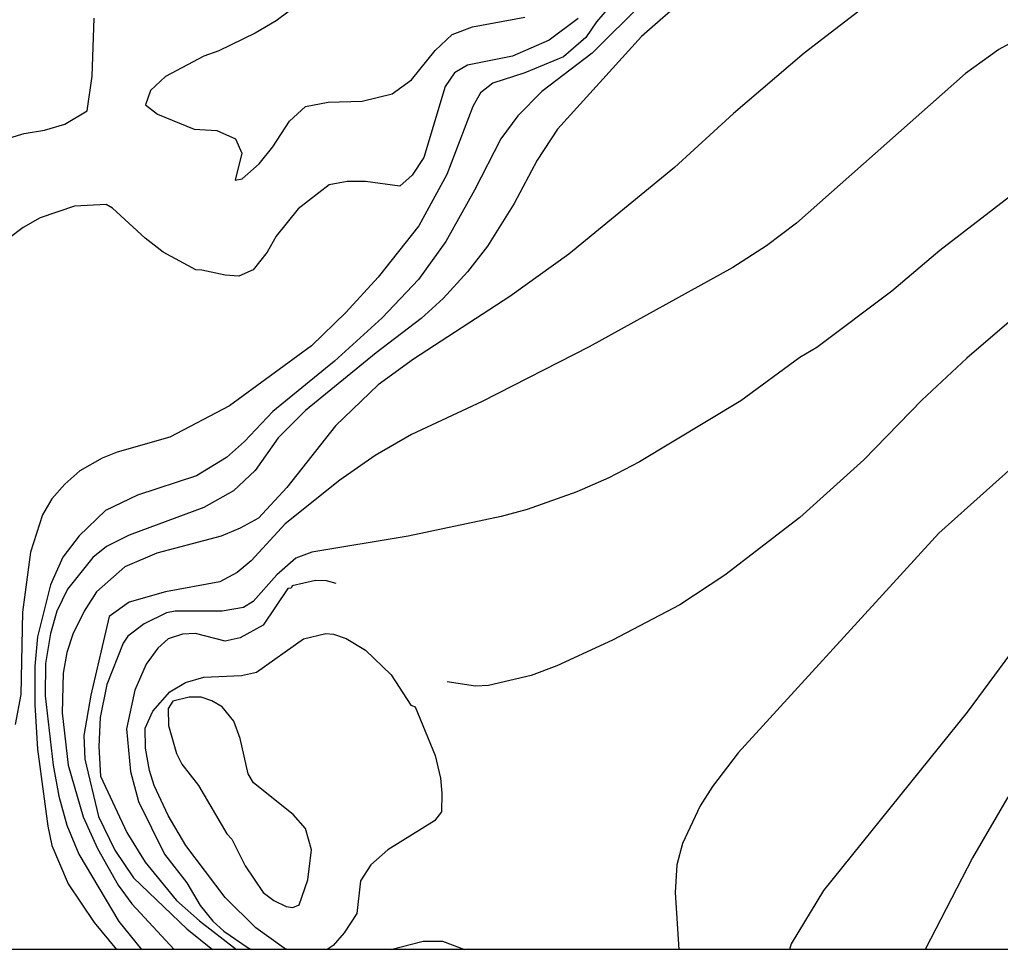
# Model space of a CAD drawing. Extents: x -662620 to -656370, y -1067090 to -1062990.
# Drawn here: x -660528.4 to -660265.6, y -1067089.7 to -1066840.6 of the extents above; entities that cross this region are included whole.
import ezdxf

# ---------------------------------------------------------------- set-up
doc = ezdxf.new("R2010")
doc.units = 0
for name, color, linetype in [('ram', 7, 'Continuous'), ('VRSTEVNICE_ZDŮRAZNĚNÁ', 7, 'Continuous'), ('VRSTEVNICE_ZÁKLADNÍ', 7, 'Continuous')]:
    doc.layers.add(name, color=color, linetype=linetype)

msp = doc.modelspace()

# ---------------------------------------------------------------- linework, layer by layer
at = {"layer": 'ram'}
msp.add_lwpolyline([(-662620.02, -1067089.66), (-662620.02, -1062989.66), (-656370.02, -1062989.66), (-656370.02, -1067089.66), (-662620.02, -1067089.66)], dxfattribs=at)
at = {"layer": 'VRSTEVNICE_ZDŮRAZNĚNÁ'}
for points in [[(-660537.95, -1066874.36), (-660527.2, -1066871.07), (-660521.75, -1066870.21), (-660516.31, -1066868.63), (-660510.29, -1066865.05), (-660509, -1066855.73), (-660508.42, -1066840.26)], [(-660378.75, -1066840.27), (-660386.51, -1066846.1), (-660396.39, -1066850.43), (-660408.46, -1066852.83), (-660411.89, -1066854.9), (-660414.42, -1066858.53), (-660420.14, -1066877.52), (-660423.29, -1066882.25), (-660426.59, -1066885.26), (-660435.76, -1066883.97), (-660440.64, -1066883.97), (-660445.51, -1066884.83), (-660453.82, -1066891.28), (-660459.7, -1066898.59), (-660462.13, -1066902.89), (-660465.86, -1066907.61), (-660469.73, -1066909.33), (-660473.31, -1066909.05), (-660479.62, -1066907.76), (-660481.19, -1066907.61), (-660489.94, -1066902.88), (-660494.81, -1066899.16), (-660503.55, -1066891.13), (-660505.27, -1066890.13), (-660513.73, -1066890.56), (-660522.9, -1066893.71), (-660527.48, -1066896.29), (-660531.5, -1066899.3)], [(-659976.15, -1066842.69), (-659988.9, -1066858.46), (-659998.79, -1066869.78), (-660015.41, -1066883.54), (-660037.34, -1066899.88), (-660055.69, -1066912.63), (-660070.31, -1066919.22), (-660084.92, -1066923.81), (-660094.67, -1066924.96), (-660106.99, -1066923.52), (-660124.05, -1066924.88), (-660139.62, -1066930.13), (-660162.6, -1066940.86), (-660173.49, -1066946.6), (-660189.83, -1066957.06), (-660200.44, -1066965.37), (-660214.05, -1066978.41), (-660225.37, -1066991.45), (-660246.44, -1067021.12), (-660254.9, -1067035.45), (-660263.93, -1067049.35), (-660273.1, -1067065.12), (-660285.8, -1067089.66)], [(-660261.34, -1066845.99), (-660266.08, -1066848.57), (-660274.96, -1066855.02), (-660320.25, -1066895.15), (-660328.27, -1066901.17), (-660337.3, -1066907.04), (-660375.86, -1066928.25), (-660404.52, -1066942.87), (-660423.44, -1066951.76), (-660433.18, -1066957.35), (-660442.64, -1066963.94), (-660457.26, -1066975.69), (-660466.43, -1066985.58), (-660470.16, -1066988.73), (-660474.74, -1066991.17), (-660489.36, -1066993.89), (-660499.11, -1066996.61), (-660504.41, -1067000.48), (-660509.33, -1067021.58), (-660511.25, -1067032.33), (-660510.99, -1067038.74), (-660507.33, -1067054.08), (-660502.89, -1067063.08), (-660497.91, -1067070.46), (-660483.63, -1067084.12), (-660476.79, -1067089.66)]]:
    msp.add_lwpolyline(points, dxfattribs=at)
at = {"layer": 'VRSTEVNICE_ZÁKLADNÍ'}
for points in [[(-660262.35, -1066812.45), (-660270.95, -1066816.47), (-660288.15, -1066826.35), (-660318.24, -1066849.57), (-660337.16, -1066865.77), (-660352.92, -1066880.24), (-660381.3, -1066903.46), (-660397.07, -1066914.78), (-660422.86, -1066931.55), (-660432.32, -1066938.43), (-660443.79, -1066949.46), (-660456.83, -1066965.94), (-660464.43, -1066974.11), (-660469.3, -1066976.84), (-660474.46, -1066978.99), (-660491.66, -1066983.57), (-660500.26, -1066987.16), (-660507.85, -1066993.89), (-660511.15, -1066999.05), (-660514.16, -1067005.21), (-660515.73, -1067010.09), (-660516.74, -1067015.68), (-660517.02, -1067026.28), (-660515.45, -1067040.33)], [(-660262.35, -1066812.45), (-660270.95, -1066816.47), (-660288.15, -1066826.35), (-660318.24, -1066849.57), (-660337.16, -1066865.77), (-660352.92, -1066880.24), (-660381.3, -1066903.46), (-660397.07, -1066914.78), (-660422.86, -1066931.55), (-660432.32, -1066938.43), (-660443.79, -1066949.46), (-660456.83, -1066965.94), (-660464.43, -1066974.11), (-660469.3, -1066976.84), (-660474.46, -1066978.99), (-660491.66, -1066983.57), (-660500.26, -1066987.16), (-660507.85, -1066993.89), (-660511.15, -1066999.05), (-660514.16, -1067005.21), (-660515.73, -1067010.09), (-660516.74, -1067015.68), (-660517.02, -1067026.28), (-660515.45, -1067040.33)], [(-660368.78, -1066835.26), (-660373.83, -1066841.16), (-660376.71, -1066845.36), (-660382.74, -1066850.57), (-660393.05, -1066854.87), (-660401.65, -1066857.6), (-660404.95, -1066860.18), (-660406.96, -1066863.9), (-660413.98, -1066882.1), (-660421.43, -1066895.86), (-660432.32, -1066909.62), (-660441.06, -1066919.08), (-660450.24, -1066927.97), (-660472.16, -1066944.02), (-660488.22, -1066952.47), (-660502.26, -1066956.49), (-660506.27, -1066958.06), (-660512.29, -1066961.5), (-660516.31, -1066965.08), (-660519.75, -1066968.95), (-660522.33, -1066973.25), (-660525.48, -1066983.29), (-660527.63, -1066999.34), (-660528.06, -1067021.41), (-660529.63, -1067029.43)], [(-660368.78, -1066835.26), (-660373.83, -1066841.16), (-660376.71, -1066845.36), (-660382.74, -1066850.57), (-660393.05, -1066854.87), (-660401.65, -1066857.6), (-660404.95, -1066860.18), (-660406.96, -1066863.9), (-660413.98, -1066882.1), (-660421.43, -1066895.86), (-660432.32, -1066909.62), (-660441.06, -1066919.08), (-660450.24, -1066927.97), (-660472.16, -1066944.02), (-660488.22, -1066952.47), (-660502.26, -1066956.49), (-660506.27, -1066958.06), (-660512.29, -1066961.5), (-660516.31, -1066965.08), (-660519.75, -1066968.95), (-660522.33, -1066973.25), (-660525.48, -1066983.29), (-660527.63, -1066999.34), (-660528.06, -1067021.41), (-660529.63, -1067029.43)], [(-660349.77, -1066834.52), (-660361.81, -1066845.13), (-660384.31, -1066869.92), (-660389.76, -1066878.23), (-660395.92, -1066889.84), (-660403.09, -1066901.31), (-660408.39, -1066908.19), (-660414.98, -1066915.35), (-660420.86, -1066920.66), (-660432.9, -1066929.83), (-660451.81, -1066945.31), (-660459.12, -1066952.62), (-660465.29, -1066961.36), (-660471.16, -1066966.8), (-660479.04, -1066971.25), (-660499.11, -1066978.7), (-660505.13, -1066981.71), (-660508.85, -1066984.72), (-660515.59, -1066993.17), (-660518.46, -1066999.05), (-660520.18, -1067005.07), (-660521.47, -1067013.1), (-660521.56, -1067021.71), (-660519.46, -1067040.35), (-660517.88, -1067048.64), (-660515.73, -1067056.38), (-660512.58, -1067064.12), (-660501.83, -1067082.17), (-660495.81, -1067089.66)], [(-660349.77, -1066834.52), (-660361.81, -1066845.13), (-660384.31, -1066869.92), (-660389.76, -1066878.23), (-660395.92, -1066889.84), (-660403.09, -1066901.31), (-660408.39, -1066908.19), (-660414.98, -1066915.35), (-660420.86, -1066920.66), (-660432.9, -1066929.83), (-660451.81, -1066945.31), (-660459.12, -1066952.62), (-660465.29, -1066961.36), (-660471.16, -1066966.8), (-660479.04, -1066971.25), (-660499.11, -1066978.7), (-660505.13, -1066981.71), (-660508.85, -1066984.72), (-660515.59, -1066993.17), (-660518.46, -1066999.05), (-660520.18, -1067005.07), (-660521.47, -1067013.1), (-660521.56, -1067021.71), (-660519.46, -1067040.35), (-660517.88, -1067048.64), (-660515.73, -1067056.38), (-660512.58, -1067064.12), (-660501.83, -1067082.17), (-660495.81, -1067089.66)], [(-660449.23, -1066833.09), (-660459.7, -1066840.97), (-660465.29, -1066844.27), (-660475.03, -1066849), (-660479.04, -1066850.43), (-660489.36, -1066855.88), (-660493.38, -1066859.6), (-660494.66, -1066863.47), (-660491.51, -1066865.91), (-660481.62, -1066869.92), (-660475.6, -1066870.35), (-660470.59, -1066872.5), (-660468.87, -1066876.37), (-660470.63, -1066883.6), (-660468.83, -1066883.29), (-660464.26, -1066879.21), (-660460.56, -1066874.65), (-660456.11, -1066867.77), (-660451.81, -1066863.9), (-660445.79, -1066862.76), (-660436.62, -1066862.47), (-660428.6, -1066860.46), (-660423.44, -1066856.74), (-660417.13, -1066848.85), (-660412.54, -1066844.56), (-660407.1, -1066842.55), (-660393.05, -1066839.97)], [(-660449.23, -1066833.09), (-660459.7, -1066840.97), (-660465.29, -1066844.27), (-660475.03, -1066849), (-660479.04, -1066850.43), (-660489.36, -1066855.88), (-660493.38, -1066859.6), (-660494.66, -1066863.47), (-660491.51, -1066865.91), (-660481.62, -1066869.92), (-660475.6, -1066870.35), (-660470.59, -1066872.5), (-660468.87, -1066876.37), (-660470.63, -1066883.6), (-660468.83, -1066883.29), (-660464.26, -1066879.21), (-660460.56, -1066874.65), (-660456.11, -1066867.77), (-660451.81, -1066863.9), (-660445.79, -1066862.76), (-660436.62, -1066862.47), (-660428.6, -1066860.46), (-660423.44, -1066856.74), (-660417.13, -1066848.85), (-660412.54, -1066844.56), (-660407.1, -1066842.55), (-660393.05, -1066839.97)], [(-660361.24, -1066835.96), (-660375, -1066849.57), (-660388.47, -1066859.89), (-660394.92, -1066866.34), (-660399.5, -1066872.5), (-660406.53, -1066886.26), (-660414.26, -1066900.02), (-660421.57, -1066910.19), (-660431.32, -1066920.51), (-660444.07, -1066932.12), (-660460.56, -1066945.59), (-660468.15, -1066953.62), (-660473.02, -1066957.92), (-660481.05, -1066962.79), (-660496.82, -1066967.95), (-660505.41, -1066972.11), (-660512.44, -1066978.84), (-660516.88, -1066984.58), (-660520.18, -1066992.03), (-660523.61, -1067005.93), (-660524.33, -1067013.81), (-660524.36, -1067024.17), (-660523.61, -1067036.03), (-660520.89, -1067056.66), (-660519.75, -1067061.82), (-660515.45, -1067072.14), (-660508.42, -1067082.46), (-660502.5, -1067089.66)], [(-660361.24, -1066835.96), (-660375, -1066849.57), (-660388.47, -1066859.89), (-660394.92, -1066866.34), (-660399.5, -1066872.5), (-660406.53, -1066886.26), (-660414.26, -1066900.02), (-660421.57, -1066910.19), (-660431.32, -1066920.51), (-660444.07, -1066932.12), (-660460.56, -1066945.59), (-660468.15, -1066953.62), (-660473.02, -1066957.92), (-660481.05, -1066962.79), (-660496.82, -1066967.95), (-660505.41, -1066972.11), (-660512.44, -1066978.84), (-660516.88, -1066984.58), (-660520.18, -1066992.03), (-660523.61, -1067005.93), (-660524.33, -1067013.81), (-660524.36, -1067024.17), (-660523.61, -1067036.03), (-660520.89, -1067056.66), (-660519.75, -1067061.82), (-660515.45, -1067072.14), (-660508.42, -1067082.46), (-660502.5, -1067089.66)], [(-660122.19, -1066841.68), (-660130.78, -1066844.27), (-660179.51, -1066864.62), (-660208.46, -1066879.52), (-660217.06, -1066885.11), (-660257.05, -1066916.21), (-660274.67, -1066931.26), (-660286.71, -1066942.58), (-660302.19, -1066958.49), (-660319.39, -1066973.97), (-660339.45, -1066989.45), (-660351.49, -1066997.33), (-660369.55, -1067006.79), (-660384.46, -1067013.67), (-660391.33, -1067016.25), (-660402.8, -1067018.97), (-660406.24, -1067019.11), (-660413.83, -1067017.97)], [(-660122.19, -1066841.68), (-660130.78, -1066844.27), (-660179.51, -1066864.62), (-660208.46, -1066879.52), (-660217.06, -1066885.11), (-660257.05, -1066916.21), (-660274.67, -1066931.26), (-660286.71, -1066942.58), (-660302.19, -1066958.49), (-660319.39, -1066973.97), (-660339.45, -1066989.45), (-660351.49, -1066997.33), (-660369.55, -1067006.79), (-660384.46, -1067013.67), (-660391.33, -1067016.25), (-660402.8, -1067018.97), (-660406.24, -1067019.11), (-660413.83, -1067017.97)], [(-660260.92, -1066886.26), (-660281.84, -1066902.46), (-660294.74, -1066913.35), (-660314.8, -1066928.4), (-660319.39, -1066931.12), (-660335.15, -1066942.73), (-660362.38, -1066959.07), (-660370.55, -1066963.36), (-660379.15, -1066967.09), (-660392.48, -1066971.82), (-660399.36, -1066973.68), (-660424.3, -1066978.99), (-660450.09, -1066983.29), (-660454.39, -1066984.86), (-660459.55, -1066989.31), (-660465.86, -1066996.47), (-660468.44, -1066998.05), (-660474.17, -1066999.05), (-660486.78, -1066999.05), (-660489.08, -1066999.48), (-660495.09, -1067002.49), (-660499.39, -1067005.79), (-660500.68, -1067007.65), (-660505.05, -1067018.7), (-660506.8, -1067027.57), (-660507.16, -1067035.27), (-660506.77, -1067043.3), (-660499.68, -1067058.38), (-660494.81, -1067066.27), (-660486.42, -1067076.56), (-660480.21, -1067082), (-660470.29, -1067089.66)], [(-660260.92, -1066886.26), (-660281.84, -1066902.46), (-660294.74, -1066913.35), (-660314.8, -1066928.4), (-660319.39, -1066931.12), (-660335.15, -1066942.73), (-660362.38, -1066959.07), (-660370.55, -1066963.36), (-660379.15, -1066967.09), (-660392.48, -1066971.82), (-660399.36, -1066973.68), (-660424.3, -1066978.99), (-660450.09, -1066983.29), (-660454.39, -1066984.86), (-660459.55, -1066989.31), (-660465.86, -1066996.47), (-660468.44, -1066998.05), (-660474.17, -1066999.05), (-660486.78, -1066999.05), (-660489.08, -1066999.48), (-660495.09, -1067002.49), (-660499.39, -1067005.79), (-660500.68, -1067007.65), (-660505.05, -1067018.7), (-660506.8, -1067027.57), (-660507.16, -1067035.27), (-660506.77, -1067043.3), (-660499.68, -1067058.38), (-660494.81, -1067066.27), (-660486.42, -1067076.56), (-660480.21, -1067082), (-660470.29, -1067089.66)], [(-660117.89, -1066896.01), (-660129.35, -1066899.16), (-660136.52, -1066901.88), (-660158.01, -1066912.49), (-660175.21, -1066922.38), (-660187.02, -1066929.93), (-660206.74, -1066944.59), (-660215.63, -1066952.62), (-660227.81, -1066964.8), (-660237.41, -1066975.55), (-660248.02, -1066988.45), (-660262.92, -1067010.37), (-660274.53, -1067026.14), (-660313.08, -1067073.86), (-660321.68, -1067088.19), (-660322.19, -1067089.66)], [(-660117.89, -1066896.01), (-660129.35, -1066899.16), (-660136.52, -1066901.88), (-660158.01, -1066912.49), (-660175.21, -1066922.38), (-660187.02, -1066929.93), (-660206.74, -1066944.59), (-660215.63, -1066952.62), (-660227.81, -1066964.8), (-660237.41, -1066975.55), (-660248.02, -1066988.45), (-660262.92, -1067010.37), (-660274.53, -1067026.14), (-660313.08, -1067073.86), (-660321.68, -1067088.19), (-660322.19, -1067089.66)], [(-660256.62, -1066955.34), (-660282.13, -1066978.13), (-660335.87, -1067037.03), (-660342.75, -1067046.06), (-660346.05, -1067051.22), (-660350.78, -1067061.25), (-660352.35, -1067066.98), (-660352.78, -1067074.44), (-660351.78, -1067089.66)], [(-660256.62, -1066955.34), (-660282.13, -1066978.13), (-660335.87, -1067037.03), (-660342.75, -1067046.06), (-660346.05, -1067051.22), (-660350.78, -1067061.25), (-660352.35, -1067066.98), (-660352.78, -1067074.44), (-660351.78, -1067089.66)], [(-660443.65, -1066991.67), (-660446.17, -1066990.95), (-660449.15, -1066990.82), (-660455.4, -1066992.31), (-660455.68, -1066992.89), (-660456.54, -1066993.03), (-660463.14, -1067002.78), (-660469.3, -1067006.22), (-660473.31, -1067007.08), (-660481.34, -1067005.07), (-660484.78, -1067005.21), (-660488.65, -1067006.5), (-660491.37, -1067008.94), (-660494.52, -1067013.24), (-660497.53, -1067020.26), (-660499.83, -1067030.58), (-660498.68, -1067042.05), (-660496.53, -1067050.07), (-660489.65, -1067064.12), (-660483.63, -1067071.86), (-660480.05, -1067077.88), (-660476.65, -1067082.08), (-660473.67, -1067084.74), (-660467.2, -1067089.21), (-660466.26, -1067089.66)], [(-660443.65, -1066991.67), (-660446.17, -1066990.95), (-660449.15, -1066990.82), (-660455.4, -1066992.31), (-660455.68, -1066992.89), (-660456.54, -1066993.03), (-660463.14, -1067002.78), (-660469.3, -1067006.22), (-660473.31, -1067007.08), (-660481.34, -1067005.07), (-660484.78, -1067005.21), (-660488.65, -1067006.5), (-660491.37, -1067008.94), (-660494.52, -1067013.24), (-660497.53, -1067020.26), (-660499.83, -1067030.58), (-660498.68, -1067042.05), (-660496.53, -1067050.07), (-660489.65, -1067064.12), (-660483.63, -1067071.86), (-660480.05, -1067077.88), (-660476.65, -1067082.08), (-660473.67, -1067084.74), (-660467.2, -1067089.21), (-660466.26, -1067089.66)], [(-660456.7, -1067089.66), (-660457.55, -1067089.33), (-660465.14, -1067083.89), (-660473.31, -1067075.73), (-660483.92, -1067061.82), (-660488.65, -1067053.8), (-660492.37, -1067045.77), (-660493.66, -1067041.76), (-660494.66, -1067035.74), (-660494.77, -1067030.4), (-660492.71, -1067025.83), (-660488.16, -1067020.71), (-660484.02, -1067018.19), (-660479.1, -1067016.76), (-660469.01, -1067016.25), (-660465, -1067015.39), (-660452.39, -1067006.5), (-660446.37, -1067005.07), (-660444.36, -1067005.21), (-660440.92, -1067006.36), (-660435.76, -1067009.51), (-660428.88, -1067016.11), (-660423.58, -1067024.27), (-660422.43, -1067024.7), (-660417.13, -1067037.75), (-660415.7, -1067043.77), (-660415.27, -1067047.78), (-660415.41, -1067052.79), (-660417.27, -1067055.23), (-660429.74, -1067062.97), (-660434.33, -1067066.98), (-660437.05, -1067071.28), (-660438.06, -1067080.02), (-660441.43, -1067085.25)], [(-660456.7, -1067089.66), (-660457.55, -1067089.33), (-660465.14, -1067083.89), (-660473.31, -1067075.73), (-660483.92, -1067061.82), (-660488.65, -1067053.8), (-660492.37, -1067045.77), (-660493.66, -1067041.76), (-660494.66, -1067035.74), (-660494.77, -1067030.4), (-660492.71, -1067025.83), (-660488.16, -1067020.71), (-660484.02, -1067018.19), (-660479.1, -1067016.76), (-660469.01, -1067016.25), (-660465, -1067015.39), (-660452.39, -1067006.5), (-660446.37, -1067005.07), (-660444.36, -1067005.21), (-660440.92, -1067006.36), (-660435.76, -1067009.51), (-660428.88, -1067016.11), (-660423.58, -1067024.27), (-660422.43, -1067024.7), (-660417.13, -1067037.75), (-660415.7, -1067043.77), (-660415.27, -1067047.78), (-660415.41, -1067052.79), (-660417.27, -1067055.23), (-660429.74, -1067062.97), (-660434.33, -1067066.98), (-660437.05, -1067071.28), (-660438.06, -1067080.02), (-660441.43, -1067085.25)], [(-660476.94, -1067023.06), (-660479.78, -1067022.09), (-660482.96, -1067022.09), (-660487.36, -1067023.19), (-660488.59, -1067025.13), (-660488.52, -1067029.73), (-660486.35, -1067037.17), (-660484.92, -1067040.04), (-660480.48, -1067045.77), (-660472.88, -1067058.67), (-660471.59, -1067060.1), (-660468.01, -1067067.27), (-660463.14, -1067074.44), (-660460.27, -1067076.59), (-660456.97, -1067078.16), (-660455.25, -1067078.45), (-660453.54, -1067077.74), (-660451.24, -1067071), (-660450.24, -1067062.97), (-660451.81, -1067057.24), (-660455.11, -1067053.51), (-660465.72, -1067045.06), (-660467.15, -1067042.62), (-660469.3, -1067033.16), (-660471.02, -1067028.57), (-660474.17, -1067024.7), (-660476.94, -1067023.06)], [(-660476.94, -1067023.06), (-660479.78, -1067022.09), (-660482.96, -1067022.09), (-660487.36, -1067023.19), (-660488.59, -1067025.13), (-660488.52, -1067029.73), (-660486.35, -1067037.17), (-660484.92, -1067040.04), (-660480.48, -1067045.77), (-660472.88, -1067058.67), (-660471.59, -1067060.1), (-660468.01, -1067067.27), (-660463.14, -1067074.44), (-660460.27, -1067076.59), (-660456.97, -1067078.16), (-660455.25, -1067078.45), (-660453.54, -1067077.74), (-660451.24, -1067071), (-660450.24, -1067062.97), (-660451.81, -1067057.24), (-660455.11, -1067053.51), (-660465.72, -1067045.06), (-660467.15, -1067042.62), (-660469.3, -1067033.16), (-660471.02, -1067028.57), (-660474.17, -1067024.7), (-660476.94, -1067023.06)], [(-660515.45, -1067040.33), (-660511.4, -1067054.18), (-660507.52, -1067062.6), (-660502.05, -1067072.44), (-660498.39, -1067077.44), (-660487.05, -1067089.66)], [(-660515.45, -1067040.33), (-660511.4, -1067054.18), (-660507.52, -1067062.6), (-660502.05, -1067072.44), (-660498.39, -1067077.44), (-660487.05, -1067089.66)], [(-660441.43, -1067085.25), (-660444.44, -1067088.61), (-660446.05, -1067089.66)], [(-660441.43, -1067085.25), (-660444.44, -1067088.61), (-660446.05, -1067089.66)], [(-660428.99, -1067089.66), (-660420.28, -1067087.48), (-660415.12, -1067087.48), (-660409.25, -1067089.66)], [(-660428.99, -1067089.66), (-660420.28, -1067087.48), (-660415.12, -1067087.48), (-660409.25, -1067089.66)]]:
    msp.add_lwpolyline(points, dxfattribs=at)

doc.saveas('drawing.dxf')
